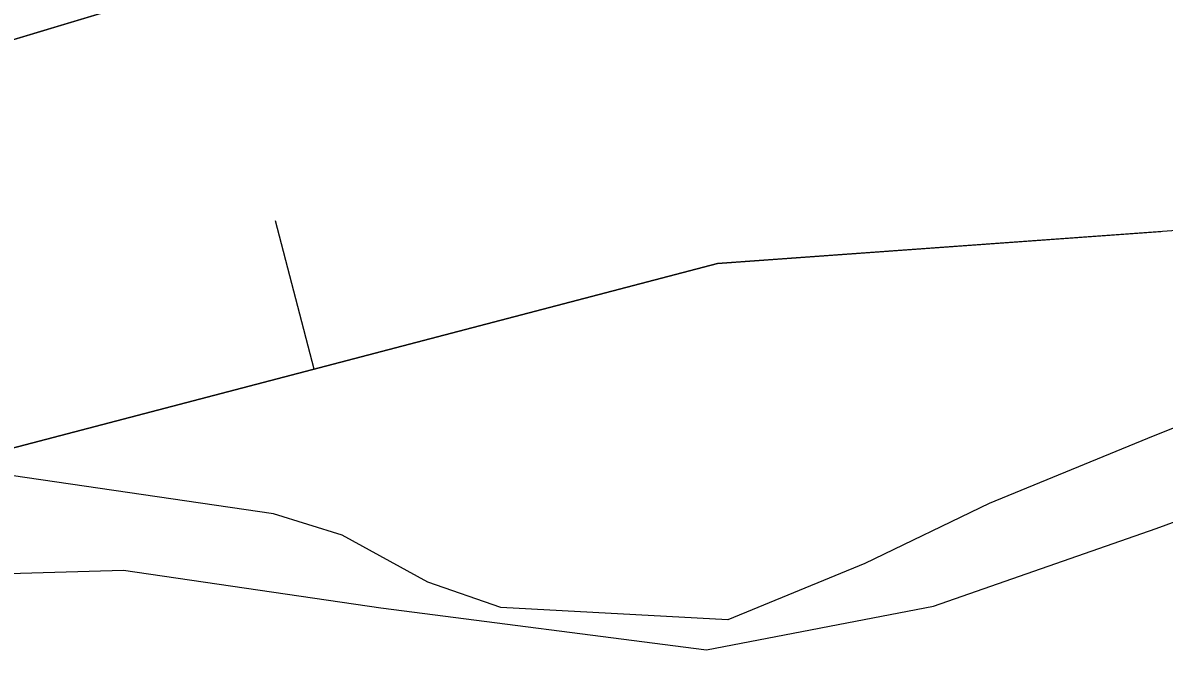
# Model space of a CAD drawing. Extents: x 3355677 to 3393573, y 612928 to 638357.
# Drawn here: x 3361489.5 to 3361675.8, y 624653.6 to 624757.9 of the extents above; entities that cross this region are included whole.
import ezdxf

# ---------------------------------------------------------------- set-up
doc = ezdxf.new("R2010")
doc.units = 0
for name, color, linetype in [('V-BORW-LINE', 7, 'Continuous'), ('V-SITE-VEGE', 7, 'Continuous'), ('V-WETL-SWMP', 7, 'Continuous')]:
    doc.layers.add(name, color=color, linetype=linetype)

msp = doc.modelspace()

# ---------------------------------------------------------------- linework, layer by layer
at = {"layer": 'V-BORW-LINE'}
msp.add_line((3361537.06, 624701.39), (3361530.73, 624725.58), dxfattribs=at)
for points in [[(3362011.91, 624832.9), (3361954.36, 624777.65), (3361862.31, 624737.28), (3361602.85, 624718.61), (3361381.44, 624660.66), (3361232.6, 624634.94), (3360997.73, 624590.32), (3360818.94, 624546.45), (3360762.94, 624564.29), (3360790.01, 624579.52), (3360950.59, 624647.2), (3361136.82, 624677.58), (3361352.14, 624716.79), (3361470.94, 624750.07), (3361713.51, 624822.88), (3361918.27, 624821.03), (3362011.91, 624832.9)], [(3361674.74, 624811.24), (3361470.94, 624750.07), (3361352.14, 624716.79), (3361136.82, 624677.58), (3360950.59, 624647.2), (3360790.01, 624579.52), (3360762.94, 624564.29), (3360818.94, 624546.45), (3360997.73, 624590.32), (3361009.57, 624592.57)], [(3361278.89, 624642.94), (3361381.44, 624660.66), (3361602.85, 624718.61), (3361675.22, 624723.82)]]:
    msp.add_lwpolyline(points, dxfattribs=at)
at = {"layer": 'V-SITE-VEGE'}
for p, q in [((3361674.48, 624675.38), (3361698.93, 624684.54)), ((3361638.15, 624662.69), (3361674.48, 624675.38)), ((3361480.07, 624667.83), (3361505.95, 624668.61)), ((3361505.95, 624668.61), (3361547.93, 624662.43)), ((3361547.93, 624662.43), (3361601.1, 624655.59)), ((3361601.1, 624655.59), (3361638.15, 624662.69))]:
    msp.add_line(p, q, dxfattribs=at)
at = {"layer": 'V-WETL-SWMP'}
for p, q in [((3361694, 624698.51), (3361673.04, 624690.06)), ((3361673.04, 624690.06), (3361647.19, 624679.49)), ((3361530.4, 624677.77), (3361469.53, 624686.69)), ((3361647.19, 624679.49), (3361626.94, 624669.65)), ((3361541.6, 624674.3), (3361530.4, 624677.77)), ((3361555.61, 624666.65), (3361541.6, 624674.3)), ((3361626.94, 624669.65), (3361604.58, 624660.49)), ((3361567.51, 624662.49), (3361555.61, 624666.65)), ((3361604.58, 624660.49), (3361567.51, 624662.49))]:
    msp.add_line(p, q, dxfattribs=at)

doc.saveas('drawing.dxf')
